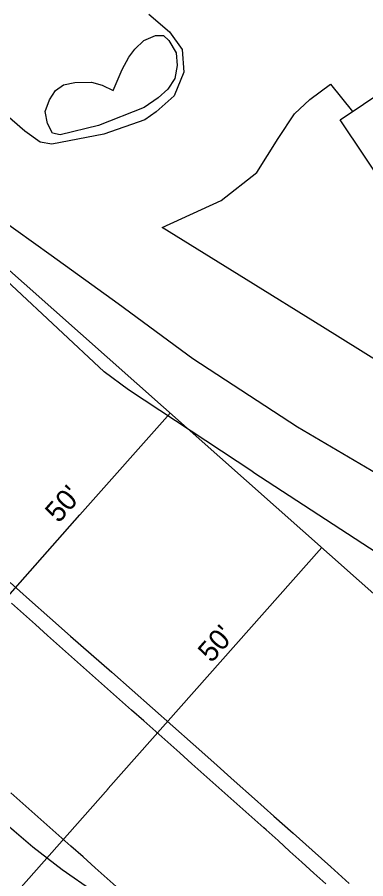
# Model space of a CAD drawing. Extents: x 472260 to 482161, y 489063 to 507124.
# Drawn here: x 477002.8 to 477056.9, y 500378.9 to 500512.6 of the extents above; entities that cross this region are included whole.
import ezdxf

# ---------------------------------------------------------------- set-up
doc = ezdxf.new("R2010")
doc.units = 0
for name, color, linetype in [('Exist Plan Preparation Watershed Blue', 7, 'Continuous'), ('Exist Structure Minor Drop Inlet Cogo Elevation', 7, 'Continuous'), ('Exist Structure Minor Pipes CMP 15 Inch Cogo Comment', 7, 'Continuous'), ('Prop Drainage Structure Drop Inlet Grate 2 Narrow Slots and Sag Grates 840 24 CELL', 7, 'Continuous'), ('Prop Drainage Structure Pipe RCP 18in Class III', 7, 'Continuous'), ('Prop Drainage Structure Pipe RCP 72in Class III', 7, 'Continuous'), ('Prop Drainage Structure Pipe Stub Out CELL', 7, 'Continuous'), ('Prop SS Fill Line', 7, 'Continuous')]:
    doc.layers.add(name, color=color, linetype=linetype)

msp = doc.modelspace()

# ---------------------------------------------------------------- linework, layer by layer
at = {"layer": 'Exist Plan Preparation Watershed Blue'}
msp.add_lwpolyline([(477022.5, 500509), (477024.31, 500509.8), (477025.53, 500509.82), (477026.38, 500509.04), (477027.5, 500507.09), (477027.66, 500505.15), (477027.27, 500503.11), (477026.2, 500501.47), (477024.69, 500500.1), (477022.54, 500498.62), (477015.45, 500495.85), (477009.49, 500494.38), (477008.28, 500494.65), (477007.49, 500496.13), (477007.16, 500498.02), (477007.82, 500499.79), (477008.78, 500501.27), (477009.98, 500502.13), (477011.77, 500502.49), (477014.34, 500502.55), (477016, 500502.07), (477017.73, 500501.25), (477019.11, 500504.5), (477020.14, 500506.45), (477021.1, 500507.69), (477022.5, 500509)], dxfattribs=at)
at = {"layer": 'Exist Structure Minor Drop Inlet Cogo Elevation'}
msp.add_line((477092.64, 500392.59), (476776.91, 500672.53), dxfattribs=at)
at = {"layer": 'Exist Structure Minor Pipes CMP 15 Inch Cogo Comment'}
for p, q in [((477026.54, 500451.2), (477012.55, 500435.41)), ((476993.37, 500413.79), (477012.55, 500435.41)), ((477050.11, 500430.3), (477016.94, 500392.9)), ((477016.93, 500392.89), (476998.08, 500371.63)), ((477016.93, 500392.89), (477016.94, 500392.9))]:
    msp.add_line(p, q, dxfattribs=at)
at = {"layer": 'Prop Drainage Structure Drop Inlet Grate 2 Narrow Slots and Sag Grates 840 24 CELL'}
for points in [[(477050.73, 500378.13), (477048.88, 500379.8), (477047.03, 500381.48), (477045.17, 500383.16), (477043.32, 500384.83), (477041.47, 500386.51), (477041.13, 500386.81), (477039.26, 500388.47), (477037.4, 500390.13), (477035.53, 500391.79), (477033.66, 500393.45), (477031.79, 500395.11), (477029.92, 500396.77), (477028.05, 500398.43), (477026.19, 500400.09), (477024.32, 500401.75), (477022.45, 500403.41), (477020.58, 500405.07), (477018.71, 500406.73), (477016.84, 500408.39), (477014.98, 500410.05), (477013.11, 500411.71), (477011.24, 500413.37), (477009.37, 500415.03), (477007.5, 500416.69), (477005.63, 500418.35), (477003.77, 500420.01), (477001.9, 500421.67)], [(477018.64, 500377.31), (477016.77, 500378.97), (477014.9, 500380.63), (477013.03, 500382.29), (477011.16, 500383.95), (477009.28, 500385.61), (477007.41, 500387.26), (477005.54, 500388.92), (477003.67, 500390.58), (477001.8, 500392.24)]]:
    msp.add_lwpolyline(points, dxfattribs=at)
at = {"layer": 'Prop Drainage Structure Pipe RCP 18in Class III'}
for points in [[(476955.83, 500521.6), (476977.58, 500500.63), (476991.13, 500488.3), (476999.79, 500481.6), (477008.06, 500475.72), (477018.51, 500468.18), (477030.07, 500459.65), (477046.32, 500449.07)], [(477023.27, 500513.12), (477026.47, 500510.38), (477028.42, 500507.6), (477028.7, 500504.11), (477027.19, 500500.45), (477024.39, 500497.97), (477022.64, 500496.69), (477016.26, 500494.49), (477008.16, 500492.93), (477006.35, 500493.26), (477004.01, 500494.95), (476992.54, 500504.83), (476977.24, 500519.05)], [(477059.27, 500458.96), (477050.21, 500464.56), (477038.39, 500471.94), (477025.31, 500479.99), (477034.48, 500484.19), (477040.01, 500488.54), (477043.32, 500493.8), (477045.89, 500497.62), (477048.24, 500499.88), (477051.45, 500502.23), (477054.89, 500498)], [(477046.32, 500449.07), (477064.82, 500438.21), (477075.33, 500431.01), (477076.07, 500430.25), (477074.62, 500426.1), (477090.76, 500415.03), (477101.57, 500406.99), (477112.96, 500399.49), (477120.72, 500396.37), (477127.72, 500394.63), (477133.74, 500394.09), (477139.45, 500394.51), (477145.36, 500396.05), (477153.24, 500398.8), (477162.88, 500403.53), (477175.61, 500411.77), (477190.97, 500421.55), (477204.38, 500430.54), (477206.17, 500431.76)]]:
    msp.add_lwpolyline(points, dxfattribs=at)
at = {"layer": 'Prop Drainage Structure Pipe RCP 72in Class III'}
for points in [[(477039.4, 500442.07), (477020.1, 500454.81), (477016.31, 500457.57), (476994.68, 500477.76), (476968.24, 500502.67), (476944.27, 500525.45), (476915.33, 500553.57), (476910.35, 500564.28)], [(477039.4, 500442.07), (477096.14, 500405.12), (477127.29, 500368.44), (477206.77, 500287.2), (477263.29, 500228.94), (477335.66, 500260.31)]]:
    msp.add_lwpolyline(points, dxfattribs=at)
at = {"layer": 'Prop Drainage Structure Pipe Stub Out CELL'}
for points in [[(477001.69, 500424.87), (477004.73, 500422.19), (477007.89, 500419.4), (477011.11, 500416.57), (477014.32, 500413.76), (477017.5, 500410.97), (477020.65, 500408.19), (477023.81, 500405.41), (477026.98, 500402.61), (477030.16, 500399.79), (477033.36, 500396.94), (477036.53, 500394.1), (477039.64, 500391.33), (477042.68, 500388.62), (477045.66, 500385.97), (477048.6, 500383.36), (477051.5, 500380.76), (477054.37, 500378.18)], [(477014.69, 500376.86), (477009.77, 500380.28), (477005.25, 500383.82), (477000.88, 500387.55)]]:
    msp.add_lwpolyline(points, dxfattribs=at)
at = {"layer": 'Prop SS Fill Line'}
msp.add_lwpolyline([(477052.97, 500496.71), (477185.61, 500585.77), (477197.17, 500568.55), (477064.53, 500479.5)], close=True, dxfattribs=at)

# ---------------------------------------------------------------- texts
at = {"layer": 'Exist Structure Minor Pipes CMP 15 Inch Cogo Comment'}
for p in [(477009.25, 500433.99), (477032.98, 500412.3)]:
    msp.add_text("50'", height=3.2, rotation=48.4381, dxfattribs=at).set_placement(p)

doc.saveas('drawing.dxf')
